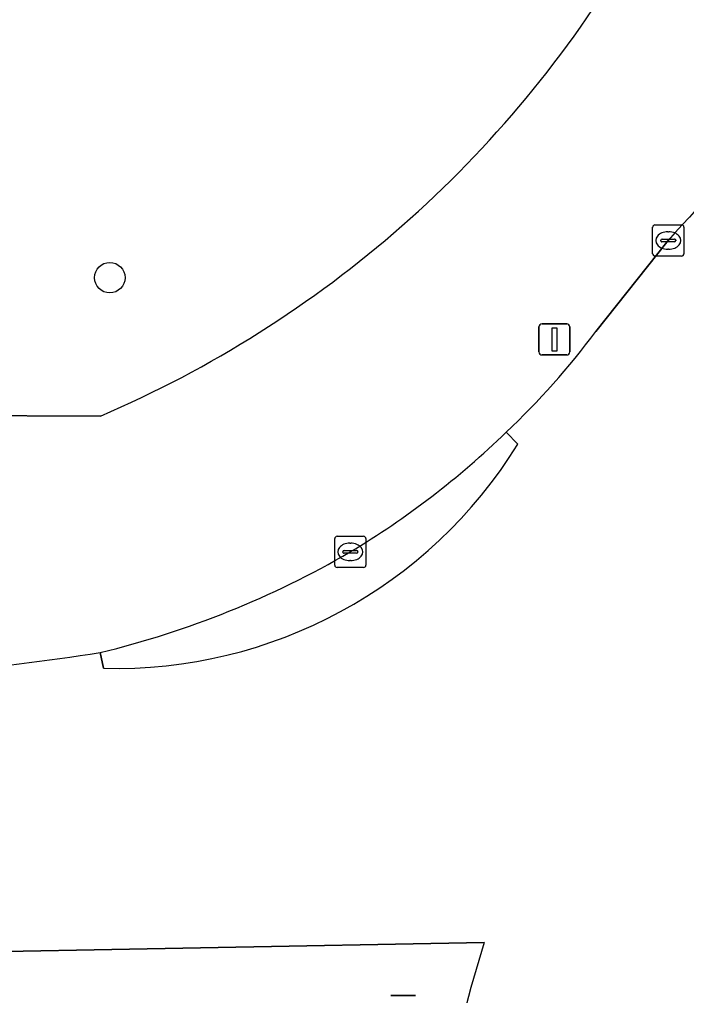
# Model space of a CAD drawing. Extents: x 158086 to 159499, y 382904 to 383981.
# Drawn here: x 159281.94 to 159303.33, y 383584.04 to 383615.36 of the extents above; entities that cross this region are included whole.
import ezdxf

# ---------------------------------------------------------------- set-up
doc = ezdxf.new("R2010")
doc.units = 0
for name, color, linetype in [('IMGEO_Berm_gesloten', 7, 'Continuous'), ('IMGEO_Berm_groen', 7, 'Continuous'), ('IMGEO_Boom', 7, 'Continuous'), ('IMGEO_Kolk', 7, 'Continuous'), ('IMGEO_Lichtmast', 7, 'Continuous'), ('IMGEO_Rijbaan_regionaal_gesloten', 7, 'Continuous')]:
    doc.layers.add(name, color=color, linetype=linetype)

msp = doc.modelspace()

# ---------------------------------------------------------------- linework, layer by layer
at = {"layer": 'IMGEO_Berm_gesloten'}
for points in [[(159297.917, 383601.729), (159297.544, 383602.117)], [(159284.528, 383595.046), (159284.635, 383594.54)]]:
    msp.add_lwpolyline(points, dxfattribs=at)
for centre, radius, start, end in [((159278.479, 383621.74), 27.359, 300.9406, 314.1733), ((159285.029, 383609.676), 15.141, 268.5077, 328.342), ((159277.443, 383624.217), 30.019, 283.6522, 300.2067)]:
    msp.add_arc(centre, radius, start, end, dxfattribs=at)
at = {"layer": 'IMGEO_Berm_groen'}
for points in [[(159281.442, 383631.616), (159279.958, 383628.328), (159277.633, 383622.65), (159273.837, 383613.469), (159274.184, 383613.294), (159274.644, 383613.063), (159270.386, 383602.697), (159284.535, 383602.634)], [(159300.419, 383605.35), (159302.743, 383608.268)], [(159284.535, 383602.634), (159270.386, 383602.697), (159267.995, 383596.874), (159274.191, 383596.024), (159274.186, 383595.663), (159274.18, 383595.204), (159274.053, 383594.261)], [(159296.84, 383585.74), (159278.631, 383585.397)]]:
    msp.add_lwpolyline(points, dxfattribs=at)
for centre, radius, start, end in [((159270.213, 383636.029), 36.336, 293.2138, 329.413), ((159270.213, 383636.029), 36.336, 293.2138, 329.413), ((159341.945, 383573.78), 52.213, 126.8125, 138.6604), ((159281, 383619.724), 24.16, 313.2174, 323.4913), ((159278.479, 383621.74), 27.359, 300.9406, 314.1733), ((159277.443, 383624.217), 30.019, 283.6522, 300.2067), ((159274.727, 383655.551), 61.293, 269.37008, 279.20142), ((159339.18, 383572.519), 44.357, 162.6586, 175.0684)]:
    msp.add_arc(centre, radius, start, end, dxfattribs=at)
at = {"layer": 'IMGEO_Boom'}
msp.add_circle((159284.833, 383607.074), 0.489, dxfattribs=at)
at = {"layer": 'IMGEO_Kolk'}
for p, q in [((159302.242, 383607.842), (159302.242, 383608.694)), ((159302.317, 383608.768), (159303.169, 383608.768)), ((159303.243, 383608.694), (159303.243, 383607.842)), ((159302.544, 383608.311), (159302.942, 383608.311)), ((159302.73, 383608.548), (159302.755, 383608.548)), ((159302.501, 383608.262), (159302.501, 383608.274)), ((159302.939, 383608.225), (159302.541, 383608.225)), ((159302.985, 383608.274), (159302.985, 383608.262)), ((159303.169, 383607.768), (159302.317, 383607.768)), ((159302.753, 383607.988), (159302.728, 383607.988)), ((159292.045, 383597.848), (159292.045, 383598.7)), ((159292.12, 383598.774), (159292.972, 383598.774)), ((159293.046, 383598.7), (159293.046, 383597.848)), ((159292.347, 383598.317), (159292.745, 383598.317)), ((159292.533, 383598.554), (159292.558, 383598.554)), ((159292.304, 383598.268), (159292.304, 383598.28)), ((159292.742, 383598.231), (159292.344, 383598.231)), ((159292.556, 383597.994), (159292.531, 383597.994)), ((159292.788, 383598.28), (159292.788, 383598.268)), ((159292.972, 383597.774), (159292.12, 383597.774))]:
    msp.add_line(p, q, dxfattribs=at)
for points in [[(159302.242, 383607.842), (159302.242, 383608.694)], [(159302.317, 383608.768), (159303.169, 383608.768)], [(159303.243, 383608.694), (159303.243, 383607.842)], [(159303.169, 383607.768), (159302.317, 383607.768)], [(159292.045, 383597.848), (159292.045, 383598.7)], [(159292.12, 383598.774), (159292.972, 383598.774)], [(159293.046, 383598.7), (159293.046, 383597.848)], [(159292.972, 383597.774), (159292.12, 383597.774)]]:
    msp.add_lwpolyline(points, dxfattribs=at)
for centre, radius, start, end in [((159302.319, 383608.692), 0.0765, 91.552, 178.448), ((159302.319, 383608.692), 0.0765, 91.552, 178.448), ((159303.167, 383608.692), 0.0765, 1.552, 88.448), ((159303.167, 383608.692), 0.0765, 1.552, 88.448), ((159302.541, 383608.271), 0.0403, 85.8775, 175.7526), ((159302.946, 383608.273), 0.0386, 1.7309, 96.639), ((159302.538, 383608.261), 0.0366, 178.938, 274.7102), ((159302.942, 383608.268), 0.043, 264.8664, 352.4533), ((159302.319, 383607.844), 0.0765, 181.552, 268.448), ((159302.319, 383607.844), 0.0765, 181.552, 268.448), ((159303.167, 383607.844), 0.0765, 271.552, 358.448), ((159303.167, 383607.844), 0.0765, 271.552, 358.448), ((159292.122, 383598.698), 0.0765, 91.552, 178.448), ((159292.122, 383598.698), 0.0765, 91.552, 178.448), ((159292.97, 383598.698), 0.0765, 1.552, 88.448), ((159292.97, 383598.698), 0.0765, 1.552, 88.448), ((159292.344, 383598.277), 0.0403, 85.8775, 175.7526), ((159292.749, 383598.279), 0.0386, 1.7309, 96.639), ((159292.341, 383598.267), 0.0366, 178.938, 274.7102), ((159292.745, 383598.274), 0.043, 264.8664, 352.4533), ((159292.122, 383597.85), 0.0765, 181.552, 268.448), ((159292.122, 383597.85), 0.0765, 181.552, 268.448), ((159292.97, 383597.85), 0.0765, 271.552, 358.448), ((159292.97, 383597.85), 0.0765, 271.552, 358.448)]:
    msp.add_arc(centre, radius, start, end, dxfattribs=at)
for centre, major_axis, ratio, start_param, end_param in [((159302.729, 383608.268), (-0.387, 0.002), 0.722429, 4.712389, 7.853982), ((159302.754, 383608.268), (-0.39, 0.002), 0.717154, 1.570796, 4.712389), ((159292.532, 383598.274), (-0.387, 0.002), 0.722429, 4.712389, 7.853982), ((159292.557, 383598.274), (-0.39, 0.002), 0.717154, 1.570796, 4.712389)]:
    msp.add_ellipse(centre, major_axis=major_axis, ratio=ratio, start_param=start_param, end_param=end_param, dxfattribs=at)
at = {"layer": 'IMGEO_Lichtmast'}
for p, q in [((159298.596, 383604.695), (159298.596, 383605.495)), ((159298.596, 383605.495), (159298.596, 383604.695)), ((159298.696, 383605.595), (159299.486, 383605.595)), ((159299.486, 383605.595), (159298.696, 383605.595)), ((159299.586, 383605.495), (159299.586, 383604.695)), ((159299.586, 383604.695), (159299.586, 383605.495)), ((159299.486, 383604.595), (159298.696, 383604.595)), ((159298.696, 383604.595), (159299.486, 383604.595)), ((159293.851, 383584.039), (159294.641, 383584.039)), ((159294.641, 383584.039), (159293.851, 383584.039))]:
    msp.add_line(p, q, dxfattribs=at)
msp.add_lwpolyline([(159299.016, 383605.47), (159299.166, 383605.47), (159299.166, 383604.72), (159299.016, 383604.72), (159299.016, 383605.47)], dxfattribs=at)
for centre, start, end in [((159298.696, 383605.495), 90, 180), ((159298.696, 383605.495), 90, 180), ((159299.486, 383605.495), 0, 90), ((159299.486, 383605.495), 360, 90), ((159298.696, 383604.695), 180, 270), ((159298.696, 383604.695), 180, 270), ((159299.486, 383604.695), 270, 0), ((159299.486, 383604.695), 270, 0)]:
    msp.add_arc(centre, 0.1, start, end, dxfattribs=at)
at = {"layer": 'IMGEO_Rijbaan_regionaal_gesloten'}
for points in [[(159302.743, 383608.268), (159300.419, 383605.35)], [(159297.544, 383602.117), (159297.917, 383601.729)], [(159284.635, 383594.54), (159284.528, 383595.046)], [(159278.631, 383585.397), (159296.84, 383585.74)]]:
    msp.add_lwpolyline(points, dxfattribs=at)
for centre, radius, start, end in [((159341.945, 383573.78), 52.213, 126.8125, 138.6604), ((159281, 383619.724), 24.16, 313.2174, 323.4913), ((159285.029, 383609.676), 15.141, 268.5077, 328.342), ((159274.727, 383655.551), 61.293, 269.37008, 279.20142), ((159339.18, 383572.519), 44.357, 162.6586, 175.0684)]:
    msp.add_arc(centre, radius, start, end, dxfattribs=at)

doc.saveas('drawing.dxf')
